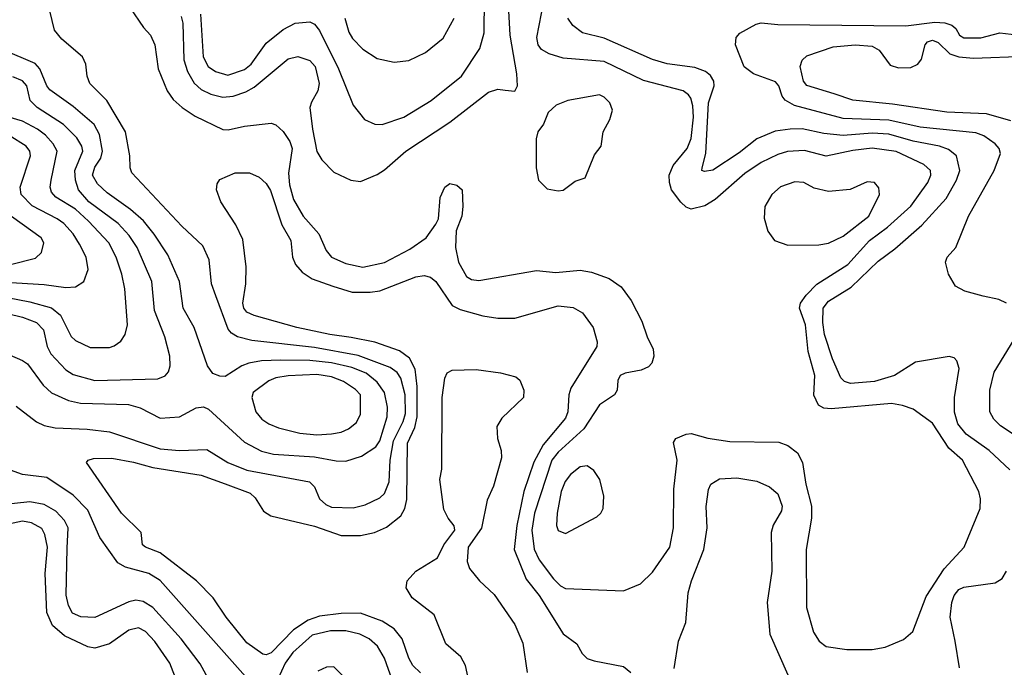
# Model space of a CAD drawing. Extents: x 997028 to 1115134, y 536408 to 618974.
# Tile 358 of 473: x 1042583 to 1046663, y 610267 to 612949. Entities that reach past the tile are written whole.
import ezdxf

# ---------------------------------------------------------------- set-up
doc = ezdxf.new("R2010")
doc.units = 0

msp = doc.modelspace()

# ---------------------------------------------------------------- linework, layer by layer
at = {"layer": '0CON10XD'}
for points in [[(1043039.5, 612999.5), (1043096.2, 612916.2), (1043125.4, 612885.4), (1043143.1, 612845), (1043157.5, 612745), (1043193.6, 612655), (1043218.7, 612618.7), (1043255.9, 612585.9), (1043309.9, 612549.9), (1043425, 612494.6), (1043447.4, 612492.6), (1043515, 612508.5), (1043625, 612520.8), (1043645, 612514), (1043675, 612486), (1043702.2, 612445), (1043711.5, 612415), (1043696.4, 612313.6), (1043701.6, 612265), (1043717.9, 612205), (1043757.5, 612135), (1043822.2, 612062.2), (1043852.6, 611992.6), (1043875.8, 611965.8), (1043935, 611938.8), (1044005, 611924.7), (1044095, 611944.1), (1044199.2, 611999.2), (1044267.1, 612045), (1044307.8, 612102.2), (1044318.1, 612125), (1044325, 612212.5), (1044345, 612256), (1044365, 612271.2), (1044395, 612263.8), (1044416.2, 612245), (1044420, 612175), (1044415.7, 612135), (1044392.1, 612075), (1044388.8, 612005), (1044401.2, 611945), (1044435, 611885.5), (1044455, 611872.5), (1044485, 611868.9), (1044725, 611910), (1044805, 611902.5), (1044905, 611912.1), (1044953.1, 611903.1), (1045025, 611876.9), (1045075, 611842.5), (1045116.8, 611786.8), (1045160.9, 611700.9), (1045183.5, 611635), (1045208.6, 611585), (1045211.4, 611555), (1045202.7, 611527.3), (1045188.8, 611511.2), (1045158.3, 611498.3), (1045092.5, 611485), (1045071.2, 611475), (1045061.2, 611455), (1045058.8, 611415), (1045048, 611395), (1044985, 611354.5), (1044920.7, 611255), (1044815, 611157.8), (1044788.3, 611125), (1044715.9, 610905), (1044705.9, 610835), (1044715, 610755.8), (1044735, 610711.8), (1044795, 610633.5), (1044824.2, 610604.2), (1044845, 610593.5), (1045085, 610584.2), (1045155, 610612.9), (1045205, 610661.4), (1045277.7, 610765), (1045292.5, 610845), (1045293.1, 611005), (1045307.8, 611125), (1045291.7, 611198.3), (1045302.5, 611215), (1045345, 611232.9), (1045365.5, 611235.5), (1045435, 611215.7), (1045525, 611202.2), (1045729.3, 611199.3), (1045765.5, 611185.5), (1045805.5, 611155.5), (1045827.1, 611115), (1045840, 611025), (1045863.6, 610935), (1045863.8, 610885), (1045841.8, 610755), (1045842.7, 610515), (1045872.4, 610412.4), (1045895.4, 610375.4), (1045925, 610353.3), (1046010.7, 610340.7), (1046115, 610341.1), (1046169.3, 610350.7), (1046245, 610382), (1046283.8, 610415), (1046339.5, 610560.5), (1046413.5, 610675), (1046496.2, 610765), (1046562.5, 610925), (1046564.4, 610965), (1046556.9, 610995), (1046489.6, 611125), (1046433.1, 611175), (1046365, 611278.5), (1046285, 611335.5), (1046241.5, 611351.5), (1046195, 611359.3), (1045945, 611338.1), (1045915, 611340.7), (1045893.4, 611353.4), (1045873.9, 611393.9), (1045877.5, 611475), (1045849.8, 611575), (1045838.6, 611685), (1045814.5, 611755), (1045818.8, 611775), (1045842.2, 611807.8), (1045886, 611854), (1046015, 611935.8), (1046104.1, 612035), (1046179.5, 612090.5), (1046275, 612176.8), (1046346.8, 612275), (1046358.9, 612305), (1046356.9, 612325), (1046329.4, 612349.4), (1046215, 612403.1), (1046115, 612417.1), (1046035, 612407.5), (1045925, 612384), (1045835, 612407.6), (1045765, 612403.8), (1045725, 612391.2), (1045655, 612357.2), (1045588.2, 612311.8), (1045465, 612204.5), (1045422.4, 612177.6), (1045365, 612164.4), (1045345, 612172.5), (1045323, 612193), (1045284.5, 612245), (1045275.4, 612275), (1045274.5, 612305), (1045291.2, 612345), (1045349.4, 612415), (1045365, 612457.1), (1045374.8, 612545), (1045372.3, 612592.3), (1045363.6, 612623.6), (1045355, 612638.2), (1045332.5, 612655), (1045167.7, 612697.7), (1045005, 612775.8), (1044835, 612789.7), (1044777.6, 612807.6), (1044745.9, 612825.9), (1044731.5, 612845), (1044725.4, 612875.4), (1044755.6, 613024.4)], [(1043331.9, 612971.9), (1043343.3, 612795), (1043364, 612755), (1043394.4, 612734.4), (1043445, 612719.7), (1043515, 612743.3), (1043541.8, 612765), (1043605, 612851.5), (1043675, 612907.7), (1043724.4, 612934.4), (1043785, 612940), (1043805, 612931.1), (1043824.8, 612904.8), (1043904.1, 612745), (1043964.4, 612595), (1044011.2, 612535), (1044055, 612516.7), (1044085, 612515.5), (1044175, 612545.4), (1044288.5, 612615), (1044413.5, 612715), (1044489.9, 612830.1), (1044507.2, 612895), (1044509.7, 613035)], [(1042568.6, 611348.6), (1042653.3, 611283.3), (1042685, 611268.2), (1042729.5, 611259.5), (1042863.2, 611253.2), (1042955, 611241.6), (1043165, 611172.1), (1043245, 611164.3), (1043358.5, 611168.5), (1043445.5, 611115), (1043525, 611082.9), (1043783.8, 611035), (1043804.4, 611015), (1043825.6, 610965), (1043851.7, 610941.7), (1043875, 610930.9), (1043965, 610926.9), (1044015, 610940.3), (1044075, 610969.5), (1044095, 610987.5), (1044114.1, 611035), (1044118, 611125), (1044131.6, 611205), (1044171.5, 611285), (1044181.7, 611318.3), (1044181, 611395), (1044163, 611465), (1044147.8, 611487.8), (1044118.5, 611508.5), (1043985, 611558.2), (1043805, 611590.9), (1043545, 611620.2), (1043485.8, 611635.8), (1043460.7, 611650.7), (1043446.9, 611666.9), (1043395.7, 611805.7), (1043378.2, 611855), (1043367.9, 611955), (1043342.1, 612012.1), (1043255, 612094.5), (1043048.1, 612315), (1043040.6, 612335), (1043040, 612385), (1043021.9, 612485), (1042944.2, 612614.2), (1042873.3, 612685), (1042862.2, 612715), (1042856.7, 612765), (1042843.1, 612795), (1042757.8, 612867.8), (1042728, 612905), (1042708.6, 612985)], [(1043252, 612962), (1043259, 612935), (1043262.7, 612782.7), (1043277.8, 612735), (1043306.4, 612686.4), (1043335, 612660.3), (1043375, 612640), (1043425, 612627.6), (1043467.8, 612632.2), (1043519.7, 612650.3), (1043555, 612670), (1043695, 612787.2), (1043735, 612796.7), (1043785, 612780.4), (1043806.9, 612755), (1043823.8, 612685), (1043818.1, 612655), (1043791.9, 612608.1), (1043785.9, 612585), (1043795.9, 612495), (1043815, 612403.8), (1043835, 612368), (1043885, 612318), (1043955, 612284), (1043995, 612278.8), (1044065, 612308), (1044095, 612327.1), (1044183.1, 612405), (1044365.6, 612525), (1044525, 612648.5), (1044565, 612661.8), (1044595, 612656.9), (1044635, 612653.3), (1044645.6, 612675), (1044642.5, 612725), (1044615.3, 612885), (1044609.8, 612985)], [(1043930.9, 612955), (1043947.4, 612897.4), (1043961.5, 612871.5), (1044005, 612826.5), (1044065, 612787.8), (1044135, 612773.1), (1044195, 612780), (1044265, 612812.5), (1044337.9, 612872.1), (1044383.3, 612955)], [(1046140.7, 611949.3), (1046209.4, 612000.6), (1046321.7, 612098.3), (1046421.7, 612208.3), (1046464.7, 612285), (1046478.2, 612325), (1046465.5, 612385), (1046431.8, 612411.8), (1046395, 612425.9), (1046285, 612445.8), (1046185, 612474.5), (1046115, 612478.7), (1045995, 612469), (1045915, 612477), (1045825, 612496.5), (1045775, 612496.2), (1045713.2, 612486.8), (1045637.8, 612455), (1045565, 612397.2), (1045455, 612326.4), (1045420.6, 612320.6), (1045410, 612325), (1045411.4, 612335), (1045425.7, 612394.3), (1045437, 612605), (1045461.4, 612675), (1045459.4, 612695), (1045445, 612718.5), (1045424.8, 612734.8), (1045381.3, 612751.3), (1045266.2, 612766.2), (1045205, 612784.7), (1045005, 612872.2), (1044915, 612894.5), (1044874.7, 612924.7), (1044854.4, 612955)], [(1046671.4, 611775), (1046640.5, 611790.5), (1046575.5, 611804.5), (1046500, 611825), (1046461.2, 611845), (1046432, 611895), (1046420, 611945), (1046426.2, 611965), (1046462, 612005), (1046514.3, 612135.7), (1046620.7, 612325), (1046646.7, 612395), (1046641.5, 612415), (1046624.8, 612434.8), (1046578.1, 612468.1), (1046545, 612480.3), (1046315, 612504.2), (1046185, 612533.3), (1045995, 612539.6), (1045793.1, 612593.1), (1045755.3, 612615.3), (1045742.8, 612632.8), (1045729.1, 612675), (1045715, 612692.2), (1045623.3, 612725), (1045585, 612753.3), (1045548.6, 612845), (1045551.4, 612875), (1045566.8, 612893.2), (1045635, 612930.8), (1045655, 612935.8), (1045725, 612929.2), (1046255, 612924), (1046375, 612938.5), (1046416, 612936), (1046446, 612926), (1046461.9, 612911.9), (1046476.7, 612885), (1046495, 612874), (1046565.9, 612874.1), (1046645, 612894), (1046715, 612886.2)], [(1046689.8, 612529.8), (1046588.8, 612558.8), (1046425, 612566.5), (1046199.5, 612599.5), (1046035.3, 612615.3), (1045958.3, 612641.7), (1045845, 612676.4), (1045830.8, 612695), (1045817.8, 612755), (1045825, 612781.2), (1045845, 612799.2), (1045954.1, 612835.9), (1046045.3, 612844.7), (1046115, 612839.1), (1046145, 612822.5), (1046190.2, 612760.2), (1046225, 612750), (1046275, 612751.3), (1046305.3, 612764.7), (1046320, 612785), (1046334.6, 612845), (1046345, 612857.1), (1046365, 612863.9), (1046389.5, 612855), (1046437, 612807), (1046475, 612795.6), (1046535, 612789.6), (1046752.7, 612797.3)], [(1042486.2, 611585), (1042595, 611537.6), (1042615, 611523.4), (1042680.4, 611435), (1042715, 611404), (1042785, 611372), (1042835, 611361.2), (1043033.3, 611355), (1043081.9, 611341.9), (1043165, 611299.1), (1043245, 611304.5), (1043315, 611341.4), (1043345, 611345.7), (1043365, 611335.7), (1043515, 611199.6), (1043585, 611161.6), (1043635, 611149.7), (1043805, 611139), (1043895, 611121.8), (1043935, 611121.1), (1043999.1, 611140.9), (1044059.2, 611180.8), (1044075, 611205.6), (1044105.2, 611305), (1044106.7, 611345), (1044095.2, 611405), (1044065, 611448), (1044018.9, 611485), (1043958.8, 611508.8), (1043875, 611527.7), (1043785, 611537.8), (1043665, 611538.6), (1043585, 611536.3), (1043532.9, 611527.1), (1043504.1, 611515.9), (1043435, 611471.5), (1043412.4, 611472.4), (1043383.6, 611483.6), (1043361.8, 611515), (1043305.4, 611675), (1043260.8, 611755), (1043244.7, 611865), (1043196.5, 611975), (1043140.7, 612060.7), (1043096.1, 612116.1), (1043042.8, 612162.8), (1042945, 612231.9), (1042905, 612269.2), (1042885.3, 612305), (1042895, 612338), (1042919.2, 612375), (1042926.5, 612405), (1042913.4, 612473.4), (1042892.1, 612515), (1042805, 612589.4), (1042708.1, 612658.1), (1042695, 612675.5), (1042666, 612745), (1042647.1, 612767.1), (1042515, 612824.6)], [(1042396.2, 611765), (1042595, 611716.6), (1042652.9, 611695), (1042682.4, 611665), (1042696.7, 611595), (1042711.5, 611565), (1042775, 611499.2), (1042805, 611479.7), (1042895, 611454.8), (1043155, 611461.1), (1043185.3, 611474.7), (1043199.8, 611490.2), (1043206.4, 611515), (1043205.4, 611555), (1043184.1, 611635), (1043142.4, 611745), (1043130, 611865), (1043070, 612005), (1043036.7, 612055), (1042991.4, 612105), (1042870, 612195), (1042826.5, 612245), (1042813.7, 612285), (1042812.2, 612325), (1042844.7, 612405), (1042840.3, 612425), (1042819.8, 612459.8), (1042764.7, 612515), (1042655, 612584.7), (1042626.6, 612615), (1042612.6, 612675), (1042595, 612696.2), (1042555, 612711.7)], [(1044815, 612240), (1044835, 612243.3), (1044885, 612280), (1044925.9, 612294.1), (1044965, 612390), (1044992.5, 612425), (1045001.2, 612485), (1045028, 612535), (1045040, 612575), (1045028, 612605), (1045005, 612628), (1044985, 612638), (1044855, 612614), (1044806.7, 612595), (1044773.3, 612565), (1044753.6, 612516.4), (1044730, 612485), (1044723.8, 612455), (1044723.8, 612335), (1044732.5, 612285), (1044768.3, 612248.3), (1044815, 612240)], [(1042445.1, 611815.1), (1042625, 611780.2), (1042715.5, 611755.5), (1042752.5, 611725), (1042796.4, 611636.4), (1042815, 611621.1), (1042875, 611591.8), (1042955, 611591.5), (1042975, 611597.8), (1043001.9, 611618.1), (1043020, 611645), (1043029.2, 611685), (1043019.1, 611835), (1043006.9, 611895), (1042982.6, 611965), (1042952.9, 612025), (1042867.9, 612115), (1042813.7, 612163.7), (1042733.5, 612213.5), (1042714.7, 612235), (1042710, 612255), (1042713.4, 612285), (1042738.8, 612405), (1042722.5, 612435), (1042690.2, 612470.2), (1042656.3, 612496.3), (1042595, 612529.2), (1042435.1, 612575.1)], [(1042385, 611870.9), (1042685, 611852.5), (1042775, 611840.3), (1042815, 611842.3), (1042849.4, 611865), (1042866.4, 611915), (1042859.2, 611965), (1042830.6, 612019.4), (1042805, 612062.3), (1042766.2, 612105), (1042738.8, 612125), (1042635, 612178.4), (1042589.6, 612225), (1042585.3, 612255), (1042628.2, 612385), (1042625.3, 612405), (1042609.3, 612425), (1042539.9, 612469.9)], [(1044244.4, 610244.4), (1044212, 610275), (1044195.3, 610305), (1044168.2, 610385), (1044135, 610426.7), (1044085, 610457.9), (1043995, 610492), (1043915, 610490.2), (1043825, 610479), (1043778.2, 610461.8), (1043718, 610422), (1043625, 610326.7), (1043605, 610319.3), (1043591.3, 610321.3), (1043525, 610368.2), (1043438.9, 610475), (1043384.8, 610554.8), (1043315.7, 610625.7), (1043165, 610741.1), (1043103.8, 610765), (1043092, 610775), (1043086, 610825), (1043004.8, 610904.8), (1042860, 611115), (1042866.7, 611125), (1042888.8, 611131.2), (1042965, 611132.8), (1043055, 611116.5), (1043135, 611094.2), (1043335, 611062.6), (1043435, 611027.5), (1043538.5, 610988.5), (1043558.8, 610968.8), (1043594, 610914), (1043624.2, 610894.2), (1043805, 610851.2), (1043915, 610813.6), (1043995, 610812.4), (1044054, 610825), (1044102.6, 610847.4), (1044161.8, 610895), (1044179.6, 610925), (1044187.8, 610962.2), (1044190.6, 611195), (1044220.1, 611259.9), (1044230.1, 611305), (1044230.2, 611430.2), (1044222, 611502), (1044197.7, 611547.7), (1044157.5, 611577.5), (1044055, 611613.4), (1043956.7, 611633.3), (1043868, 611645), (1043732, 611675), (1043555, 611723.4), (1043525, 611738.2), (1043511.6, 611755), (1043507.4, 611775), (1043520.8, 611855), (1043521.5, 611925), (1043508.3, 612038.3), (1043479.2, 612099.2), (1043417.1, 612195), (1043399.2, 612245), (1043401.2, 612268.8), (1043412.3, 612287.7), (1043475.7, 612314.3), (1043535, 612314.4), (1043575, 612296.9), (1043605, 612270.6), (1043621.7, 612241.7), (1043669.8, 612099.8), (1043706.2, 612035), (1043713.8, 611965), (1043726.2, 611935), (1043754, 611904), (1043795, 611875.9), (1043880, 611845), (1043960.9, 611820.9), (1044035, 611820), (1044075, 611826.7), (1044225, 611884.1), (1044259.5, 611889.5), (1044285, 611882.1), (1044307.1, 611865), (1044375.8, 611765), (1044408.3, 611748.3), (1044502.6, 611722.6), (1044565, 611712.3), (1044635, 611713.1), (1044815, 611763.9), (1044876.6, 611756.6), (1044915, 611734.4), (1044959.5, 611675), (1044975.5, 611615), (1044974.5, 611595), (1044867, 611423), (1044858.6, 611395), (1044854.3, 611325), (1044845, 611298.2), (1044751.8, 611188.2), (1044713.4, 611116.6), (1044672.4, 610995), (1044643.7, 610855), (1044631.6, 610755), (1044681.5, 610631.5), (1044735.3, 610565), (1044835, 610405.8), (1044891.2, 610365), (1044914.2, 610324.2), (1044934.3, 610304.3), (1044963.6, 610293.6), (1045085, 610270.8), (1045116, 610245)], [(1045765.6, 612015.6), (1045895, 612016.2), (1045935, 612023.8), (1045995, 612052.7), (1046101.2, 612135), (1046145.5, 612225), (1046142.6, 612252.6), (1046125, 612274.2), (1046095, 612278.1), (1046024.6, 612245.4), (1045935, 612237.5), (1045875, 612251.1), (1045832.5, 612275), (1045795, 612276.9), (1045735, 612257.1), (1045699.2, 612225), (1045670.8, 612175), (1045667.3, 612127.3), (1045683.2, 612073.2), (1045711.2, 612035), (1045765.6, 612015.6)], [(1042545, 611935.7), (1042648, 611962), (1042672.9, 611985), (1042683.3, 612025), (1042672.2, 612045), (1042515, 612158.8)], [(1046685.7, 611085), (1046600, 611165), (1046505, 611232.3), (1046471.1, 611275), (1046456.5, 611323.5), (1046456.1, 611385), (1046475.6, 611505), (1046466.8, 611536.8), (1046455, 611548.8), (1046434.1, 611554.1), (1046295, 611530.4), (1046208.1, 611475), (1046125, 611450.2), (1046025, 611441.9), (1046000.5, 611450.5), (1045985, 611466.4), (1045950.8, 611545), (1045917.6, 611645), (1045910.8, 611695), (1045912, 611755), (1045935, 611783.7), (1046028.5, 611841.5), (1046140.7, 611949.3)], [(1046725, 611216.2), (1046647.6, 611267.6), (1046620, 611295), (1046603.1, 611325), (1046602.4, 611415), (1046621.2, 611488.8), (1046703.8, 611625)], [(1044445, 610204.2), (1044430.5, 610275), (1044411.2, 610311.2), (1044349.4, 610365), (1044300, 610485), (1044209.2, 610555), (1044183.9, 610596.1), (1044188.8, 610625), (1044224, 610665), (1044315, 610720), (1044340.8, 610775), (1044386.7, 610835), (1044383.6, 610853.6), (1044358, 610885), (1044341.1, 610921.1), (1044324.3, 611044.3), (1044332.7, 611087.3), (1044333.1, 611385), (1044344.4, 611465), (1044355, 611486.2), (1044375, 611498), (1044475, 611500), (1044575, 611487.1), (1044639.5, 611469.5), (1044655.9, 611455.9), (1044672, 611415), (1044671.2, 611385), (1044580.5, 611299.5), (1044560, 611265), (1044563.3, 611215), (1044578.8, 611165), (1044580, 611135), (1044546.7, 611016.7), (1044520.3, 610959.7), (1044496.8, 610843.2), (1044441.2, 610765), (1044436.7, 610705), (1044446.4, 610676.4), (1044488.8, 610625), (1044549.3, 610569.3), (1044634.2, 610445), (1044667.8, 610367.8), (1044686.2, 610246.2)], [(1043815, 611230.5), (1043875, 611234.2), (1043915, 611241.2), (1043945.7, 611254.3), (1043978.5, 611281.5), (1043995.9, 611315), (1043994.7, 611395), (1043975, 611418.1), (1043925, 611451.4), (1043875, 611470.2), (1043815, 611479.3), (1043695, 611474.3), (1043644.4, 611465.6), (1043615, 611454), (1043550.5, 611405), (1043544.5, 611385), (1043561.8, 611325), (1043586.5, 611295), (1043615.6, 611275), (1043655, 611258.8), (1043743.3, 611236.7), (1043815, 611230.5)], [(1043519, 610229), (1043165, 610626), (1043118.1, 610655), (1043021.9, 610681.9), (1042990.4, 610700.4), (1042915.3, 610805.3), (1042865, 610917.5), (1042805, 610980.7), (1042695, 611052.9), (1042595, 611065.5), (1042545, 611083.1)], [(1044845, 610821.4), (1044975, 610890), (1044991.2, 610905), (1045001.2, 610925), (1045003.9, 610976.1), (1044986.9, 611045), (1044961.8, 611081.8), (1044935, 611101.1), (1044905, 611097.5), (1044865.6, 611065), (1044843.4, 611036.6), (1044826.9, 610995), (1044810, 610905), (1044807.5, 610855), (1044815, 610834.2), (1044845, 610821.4)], [(1045295, 610262.5), (1045313.5, 610375), (1045342.9, 610452.9), (1045353.5, 610575), (1045366.5, 610625), (1045418.2, 610755), (1045432.1, 610845), (1045427, 610933), (1045437, 611003), (1045446.7, 611025), (1045482.7, 611047.3), (1045555, 611051.8), (1045637.7, 611037.7), (1045690, 611015), (1045725, 610985.6), (1045743.2, 610935), (1045740.4, 610915), (1045705, 610855.7), (1045697.6, 610825), (1045699.2, 610665), (1045680, 610535), (1045690.9, 610405), (1045765.4, 610235.4)], [(1043372.3, 610205), (1043331, 610281), (1043252.7, 610385), (1043135, 610515.3), (1043095, 610539.4), (1043065, 610545.9), (1043035, 610538.8), (1042895, 610474.1), (1042836.6, 610476.6), (1042801.5, 610491.5), (1042785, 610522.5), (1042775.7, 610565.7), (1042780.4, 610760.4), (1042784.2, 610845), (1042768.6, 610875), (1042733.5, 610913.5), (1042685, 610941.7), (1042625, 610953), (1042510.5, 610940.5)], [(1043236, 610205), (1043205.8, 610285), (1043143.5, 610373.5), (1043105, 610415.3), (1043075, 610430.5), (1043035, 610420.3), (1042955, 610364.6), (1042895, 610346.9), (1042865, 610352.5), (1042768.2, 610398.2), (1042719.7, 610439.7), (1042695.3, 610494.7), (1042688.6, 610655), (1042697.7, 610765), (1042687.7, 610817.7), (1042675, 610841.8), (1042632.2, 610865), (1042595, 610872.9), (1042445, 610840.8)], [(1046477.1, 610265), (1046459.4, 610375), (1046438.8, 610475), (1046445.2, 610535), (1046454.8, 610565.2), (1046475, 610589.7), (1046495, 610598.4), (1046625, 610617.5), (1046653.8, 610635), (1046672, 610665)], [(1044127.1, 610215), (1044095, 610305.6), (1044065.4, 610355), (1044030.9, 610385), (1043992.9, 610405), (1043935, 610417.7), (1043871.5, 610418.5), (1043795, 610400), (1043715, 610328.4), (1043682.6, 610285), (1043652.3, 610217.7)], [(1043958.6, 610195), (1043885, 610269.2), (1043855, 610267.5), (1043818.8, 610251.2)]]:
    msp.add_lwpolyline(points, dxfattribs=at)

doc.saveas('drawing.dxf')
